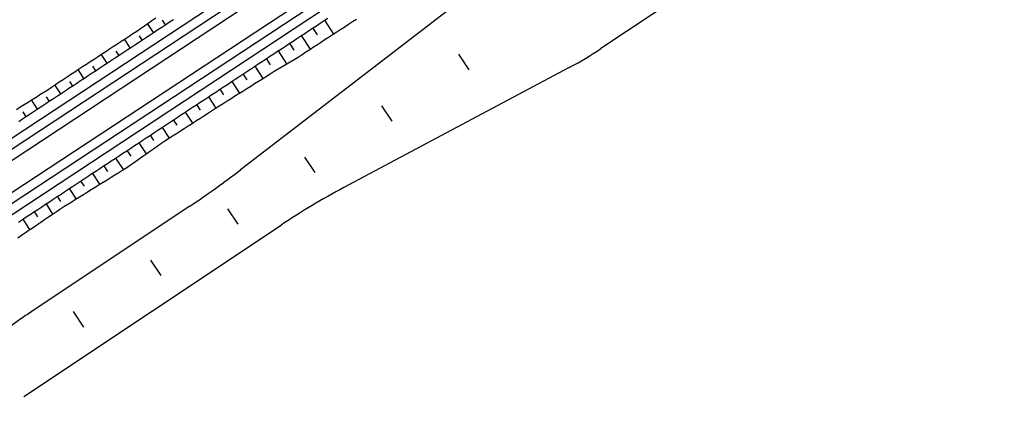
# Model space of a CAD drawing. Extents: x 6503541 to 6503743, y 5888004 to 5888145.
# Drawn here: x 6503594.125 to 6503596.703, y 5888048.414 to 5888049.401 of the extents above; entities that cross this region are included whole.
import ezdxf

# ---------------------------------------------------------------- set-up
doc = ezdxf.new("R2010")
doc.units = 0
doc.layers.add('12', color=7, linetype='Continuous')

msp = doc.modelspace()

# ---------------------------------------------------------------- linework, layer by layer
at = {"layer": '12'}
for p, q in [((6503592.6202, 5888048.0879), (6503601.3481, 5888053.842)), ((6503592.6334, 5888048.0679), (6503601.3614, 5888053.822)), ((6503592.6717, 5888048.0098), (6503601.3997, 5888053.7639)), ((6503592.6849, 5888047.9897), (6503601.4129, 5888053.7438)), ((6503592.607, 5888048.108), (6503596.172, 5888050.4583)), ((6503592.6981, 5888047.9697), (6503596.2638, 5888050.3205)), ((6503596.4169, 5888049.8516), (6503595.6305, 5888049.3266)), ((6503595.7116, 5888049.7924), (6503594.6972, 5888049.0127)), ((6503594.4716, 5888049.3683), (6503594.4564, 5888049.3915)), ((6503594.4939, 5888049.4), (6503594.5017, 5888049.3881)), ((6503594.9144, 5888049.3998), (6503594.9378, 5888049.3644)), ((6503594.896, 5888049.3624), (6503594.8844, 5888049.38)), ((6503594.4115, 5888049.3287), (6503594.3966, 5888049.3513)), ((6503594.4341, 5888049.3598), (6503594.4416, 5888049.3485)), ((6503594.8357, 5888049.3229), (6503594.8243, 5888049.3404)), ((6503594.8543, 5888049.3602), (6503594.8774, 5888049.3251)), ((6503594.3514, 5888049.289), (6503594.3364, 5888049.3118)), ((6503594.374, 5888049.3202), (6503594.3815, 5888049.3088)), ((6503594.7942, 5888049.3205), (6503594.8161, 5888049.2873)), ((6503594.7748, 5888049.2846), (6503594.7641, 5888049.3007)), ((6503594.2913, 5888049.2494), (6503594.2762, 5888049.2723)), ((6503594.3138, 5888049.2807), (6503594.3214, 5888049.2692)), ((6503594.7142, 5888049.2456), (6503594.704, 5888049.2611)), ((6503594.7341, 5888049.2809), (6503594.7549, 5888049.2494)), ((6503595.5485, 5888049.2775), (6503594.9649, 5888048.9669)), ((6503594.2312, 5888049.2098), (6503594.2162, 5888049.2325)), ((6503594.2537, 5888049.241), (6503594.2613, 5888049.2296)), ((6503594.674, 5888049.2413), (6503594.6939, 5888049.211)), ((6503594.6537, 5888049.2067), (6503594.6439, 5888049.2215)), ((6503594.1711, 5888049.1701), (6503594.1556, 5888049.1937)), ((6503594.1936, 5888049.2014), (6503594.2011, 5888049.19)), ((6503594.5933, 5888049.1675), (6503594.5838, 5888049.1818)), ((6503594.6139, 5888049.2016), (6503594.633, 5888049.1726)), ((6503594.1331, 5888049.1624), (6503594.141, 5888049.1503)), ((6503594.5538, 5888049.162), (6503594.5725, 5888049.1336)), ((6503594.533, 5888049.1282), (6503594.5237, 5888049.1422)), ((6503594.4936, 5888049.1224), (6503594.512, 5888049.0946)), ((6503594.4335, 5888049.0828), (6503594.4526, 5888049.0538)), ((6503594.4728, 5888049.0886), (6503594.4636, 5888049.1026)), ((6503594.4133, 5888049.0481), (6503594.4035, 5888049.0629)), ((6503594.3734, 5888049.0431), (6503594.3932, 5888049.0132)), ((6503594.3133, 5888049.0035), (6503594.332, 5888048.9751)), ((6503594.353, 5888049.0087), (6503594.3434, 5888049.0233)), ((6503594.2924, 5888048.9699), (6503594.2832, 5888048.9837)), ((6503594.2532, 5888048.9639), (6503594.2709, 5888048.937)), ((6503594.1931, 5888048.9242), (6503594.2103, 5888048.898)), ((6503594.2317, 5888048.931), (6503594.2231, 5888048.944)), ((6503594.5653, 5888048.9183), (6503594.1551, 5888048.645)), ((6503594.1718, 5888048.8912), (6503594.163, 5888048.9044)), ((6503594.133, 5888048.8846), (6503594.1507, 5888048.8577)), ((6503594.1358, 5888048.4252), (6503594.8018, 5888048.8694)), ((6503594.1255, 5888048.6246), (6503594.0423, 5888048.5655))]:
    msp.add_line(p, q, dxfattribs=at)
for points in [[(6503594.1163, 5888049.169), (6503594.1265, 5888049.1754), (6503594.1367, 5888049.1818), (6503594.1468, 5888049.1882), (6503594.157, 5888049.1946), (6503594.1672, 5888049.2009), (6503594.1773, 5888049.2073), (6503594.1875, 5888049.2137), (6503594.1976, 5888049.2202), (6503594.2076, 5888049.2268), (6503594.2176, 5888049.2335), (6503594.2276, 5888049.2401), (6503594.2376, 5888049.2467), (6503594.2476, 5888049.2534), (6503594.2576, 5888049.26), (6503594.2676, 5888049.2666), (6503594.2776, 5888049.2733), (6503594.2876, 5888049.2799), (6503594.2976, 5888049.2864), (6503594.3077, 5888049.293), (6503594.3177, 5888049.2996), (6503594.3278, 5888049.3062), (6503594.3378, 5888049.3127), (6503594.3478, 5888049.3193), (6503594.3579, 5888049.3259), (6503594.3679, 5888049.3325), (6503594.3779, 5888049.339), (6503594.388, 5888049.3456), (6503594.398, 5888049.3522), (6503594.4081, 5888049.3588), (6503594.4181, 5888049.3653), (6503594.428, 5888049.3721), (6503594.4379, 5888049.3789), (6503594.4478, 5888049.3857), (6503594.4577, 5888049.3924), (6503594.4676, 5888049.3992), (6503594.4775, 5888049.406)], [(6503594.1198, 5888048.8368), (6503594.1297, 5888048.8435), (6503594.1396, 5888048.8503), (6503594.1496, 5888048.857), (6503594.1595, 5888048.8637), (6503594.1695, 5888048.8704), (6503594.1794, 5888048.8771), (6503594.1894, 5888048.8839), (6503594.1993, 5888048.8906), (6503594.2092, 5888048.8973), (6503594.2192, 5888048.904), (6503594.2291, 5888048.9107), (6503594.2392, 5888048.9173), (6503594.2494, 5888048.9236), (6503594.2596, 5888048.93), (6503594.2697, 5888048.9363), (6503594.2799, 5888048.9427), (6503594.2901, 5888048.949), (6503594.3003, 5888048.9553), (6503594.3105, 5888048.9617), (6503594.3207, 5888048.968), (6503594.3309, 5888048.9744), (6503594.3411, 5888048.9807), (6503594.3513, 5888048.9871), (6503594.3615, 5888048.9934), (6503594.3716, 5888048.9998), (6503594.3818, 5888049.0061), (6503594.392, 5888049.0125), (6503594.4022, 5888049.0188), (6503594.4121, 5888049.0256), (6503594.422, 5888049.0324), (6503594.4319, 5888049.0392), (6503594.4417, 5888049.0461), (6503594.4515, 5888049.053), (6503594.4613, 5888049.06), (6503594.4711, 5888049.0669), (6503594.4809, 5888049.0739), (6503594.4907, 5888049.0808), (6503594.5007, 5888049.0874), (6503594.5108, 5888049.0939), (6503594.5209, 5888049.1004), (6503594.531, 5888049.1069), (6503594.5411, 5888049.1134), (6503594.5512, 5888049.1199), (6503594.5613, 5888049.1264), (6503594.5713, 5888049.1329), (6503594.5814, 5888049.1394), (6503594.5915, 5888049.1459), (6503594.6016, 5888049.1524), (6503594.6117, 5888049.1589), (6503594.6218, 5888049.1654), (6503594.6319, 5888049.1719), (6503594.642, 5888049.1784), (6503594.6521, 5888049.1847), (6503594.6623, 5888049.1911), (6503594.6725, 5888049.1975), (6503594.6826, 5888049.2039), (6503594.6928, 5888049.2103), (6503594.7029, 5888049.2167), (6503594.7131, 5888049.2231), (6503594.7233, 5888049.2295), (6503594.7334, 5888049.2359), (6503594.7436, 5888049.2423), (6503594.7538, 5888049.2486), (6503594.7639, 5888049.255), (6503594.7741, 5888049.2614), (6503594.7842, 5888049.2678), (6503594.7944, 5888049.2742), (6503594.8046, 5888049.2806), (6503594.815, 5888049.2866), (6503594.8254, 5888049.2926), (6503594.8358, 5888049.2986), (6503594.8461, 5888049.3048), (6503594.8562, 5888049.3113), (6503594.8662, 5888049.3179), (6503594.8763, 5888049.3244), (6503594.8863, 5888049.331), (6503594.8964, 5888049.3375), (6503594.9065, 5888049.344), (6503594.9165, 5888049.3506), (6503594.9266, 5888049.3571), (6503594.9366, 5888049.3637), (6503594.9467, 5888049.3702), (6503594.9568, 5888049.3767), (6503594.9668, 5888049.3833), (6503594.9769, 5888049.3898), (6503594.9869, 5888049.3964), (6503594.997, 5888049.4029)], [(6503594.1218, 5888048.8773), (6503594.1318, 5888048.8839), (6503594.1419, 5888048.8905), (6503594.1519, 5888048.8971), (6503594.1619, 5888048.9037), (6503594.1719, 5888048.9103), (6503594.1819, 5888048.9169), (6503594.192, 5888048.9235), (6503594.202, 5888048.9301), (6503594.212, 5888048.9367), (6503594.222, 5888048.9433), (6503594.232, 5888048.9499), (6503594.242, 5888048.9565), (6503594.2521, 5888048.9631), (6503594.2621, 5888048.9697), (6503594.2721, 5888048.9763), (6503594.2821, 5888048.9829), (6503594.2921, 5888048.9896), (6503594.3022, 5888048.9962), (6503594.3122, 5888049.0028), (6503594.3222, 5888049.0094), (6503594.3322, 5888049.016), (6503594.3422, 5888049.0226), (6503594.3523, 5888049.0292), (6503594.3623, 5888049.0358), (6503594.3723, 5888049.0424), (6503594.3823, 5888049.049), (6503594.3923, 5888049.0556), (6503594.4023, 5888049.0622), (6503594.4124, 5888049.0688), (6503594.4224, 5888049.0754), (6503594.4324, 5888049.082), (6503594.4424, 5888049.0886), (6503594.4524, 5888049.0952), (6503594.4625, 5888049.1018), (6503594.4725, 5888049.1084), (6503594.4825, 5888049.115), (6503594.4925, 5888049.1217), (6503594.5025, 5888049.1283), (6503594.5126, 5888049.1349), (6503594.5226, 5888049.1415), (6503594.5326, 5888049.1481), (6503594.5426, 5888049.1547), (6503594.5526, 5888049.1613), (6503594.5626, 5888049.1679), (6503594.5727, 5888049.1745), (6503594.5827, 5888049.1811), (6503594.5927, 5888049.1877), (6503594.6027, 5888049.1943), (6503594.6127, 5888049.2009), (6503594.6228, 5888049.2075), (6503594.6328, 5888049.2141), (6503594.6428, 5888049.2207), (6503594.6528, 5888049.2273), (6503594.6628, 5888049.2339), (6503594.6729, 5888049.2405), (6503594.6829, 5888049.2471), (6503594.6929, 5888049.2538), (6503594.7029, 5888049.2604), (6503594.7129, 5888049.267), (6503594.7229, 5888049.2736), (6503594.733, 5888049.2802), (6503594.743, 5888049.2868), (6503594.753, 5888049.2934), (6503594.763, 5888049.3), (6503594.773, 5888049.3066), (6503594.7831, 5888049.3132), (6503594.7931, 5888049.3198), (6503594.8031, 5888049.3264), (6503594.8131, 5888049.333), (6503594.8231, 5888049.3396), (6503594.8331, 5888049.3462), (6503594.8432, 5888049.3528), (6503594.8532, 5888049.3594), (6503594.8632, 5888049.366), (6503594.8732, 5888049.3726), (6503594.8832, 5888049.3793), (6503594.8933, 5888049.3859), (6503594.9033, 5888049.3925), (6503594.9133, 5888049.3991), (6503594.9233, 5888049.4057)], [(6503594.1224, 5888049.1381), (6503594.1324, 5888049.1447), (6503594.1424, 5888049.1513), (6503594.1524, 5888049.1579), (6503594.1624, 5888049.1645), (6503594.1725, 5888049.1711), (6503594.1825, 5888049.1777), (6503594.1925, 5888049.1843), (6503594.2025, 5888049.1909), (6503594.2125, 5888049.1975), (6503594.2226, 5888049.2041), (6503594.2326, 5888049.2107), (6503594.2426, 5888049.2173), (6503594.2526, 5888049.2239), (6503594.2626, 5888049.2305), (6503594.2726, 5888049.2371), (6503594.2827, 5888049.2437), (6503594.2927, 5888049.2503), (6503594.3027, 5888049.257), (6503594.3127, 5888049.2636), (6503594.3227, 5888049.2702), (6503594.3328, 5888049.2768), (6503594.3428, 5888049.2834), (6503594.3528, 5888049.29), (6503594.3628, 5888049.2966), (6503594.3728, 5888049.3032), (6503594.3829, 5888049.3098), (6503594.3929, 5888049.3164), (6503594.4029, 5888049.323), (6503594.4129, 5888049.3296), (6503594.4229, 5888049.3362), (6503594.4329, 5888049.3428), (6503594.443, 5888049.3494), (6503594.453, 5888049.356), (6503594.463, 5888049.3626), (6503594.473, 5888049.3692), (6503594.483, 5888049.3758), (6503594.4931, 5888049.3824), (6503594.5031, 5888049.3891), (6503594.5131, 5888049.3957), (6503594.5231, 5888049.4023)], [(6503595.2894, 5888049.2719), (6503595.2627, 5888049.3118)], [(6503595.0898, 5888049.1386), (6503595.0631, 5888049.1786)], [(6503594.8902, 5888049.0054), (6503594.8635, 5888049.0453)], [(6503594.6906, 5888048.8721), (6503594.6639, 5888048.912)], [(6503594.491, 5888048.7388), (6503594.4643, 5888048.7787)], [(6503594.2914, 5888048.6055), (6503594.2647, 5888048.6455)]]:
    msp.add_lwpolyline(points, dxfattribs=at)
for centre, radius, start, end in [((6503595.0974, 5888050.125), 0.96, 298.0266, 303.7322), ((6503593.2346, 5888050.9156), 2.4, 303.672, 307.5463), ((6503595.8671, 5888047.272), 1.92, 118.0266, 123.7004), ((6503594.8205, 5888047.6464), 1.2, 123.6721, 125.3898)]:
    msp.add_arc(centre, radius, start, end, dxfattribs=at)

doc.saveas('drawing.dxf')
